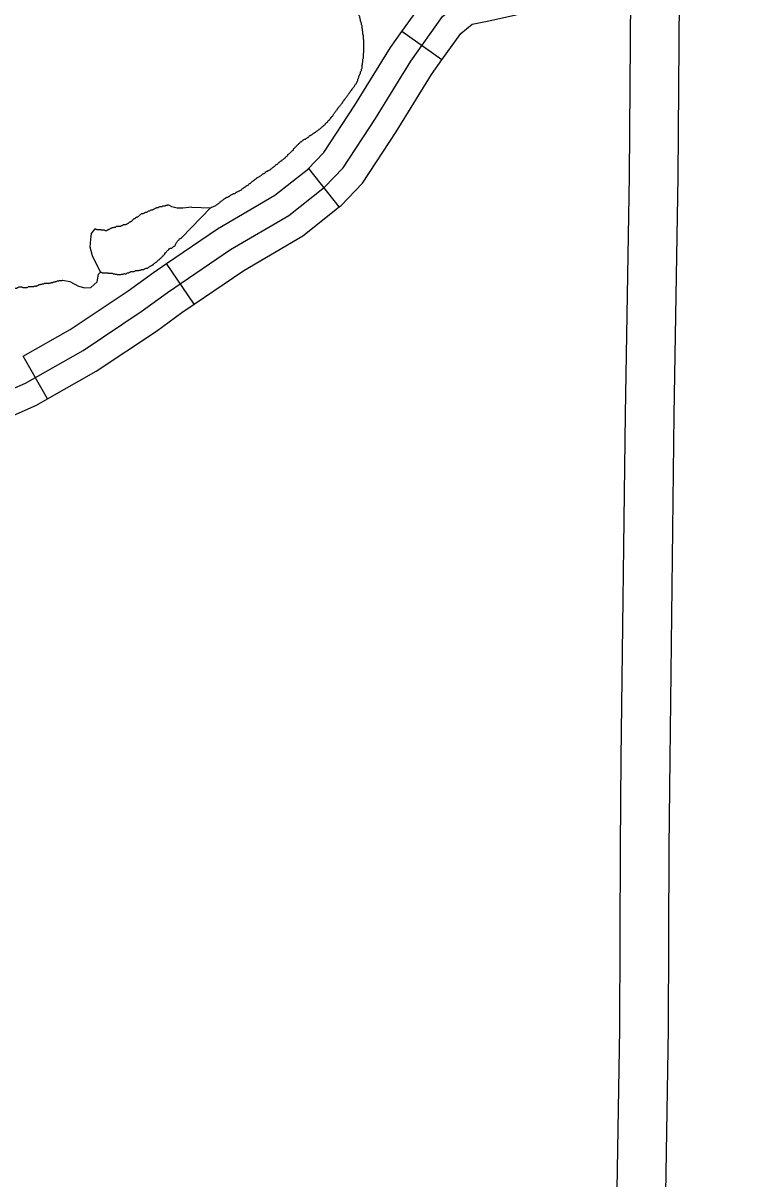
# Model space of a CAD drawing. Extents: x 813775 to 1157140, y 1757555 to 1979907.
# Drawn here: x 1014988 to 1019404, y 1854086 to 1861143 of the extents above; entities that cross this region are included whole.
import ezdxf

# ---------------------------------------------------------------- set-up
doc = ezdxf.new("R2010")
doc.units = 0
for name, color, linetype in [('Level 32', 7, 'Continuous'), ('Level 35', 7, 'Continuous'), ('Level 40', 7, 'Continuous'), ('Level 46', 7, 'Continuous')]:
    doc.layers.add(name, color=color, linetype=linetype)

msp = doc.modelspace()

# ---------------------------------------------------------------- linework, layer by layer
at = {"layer": 'Level 32'}
for p, q in [((1017543.7, 1860918.6), (1017298.9, 1861092)), ((1016917.1, 1860020.8), (1016730.3, 1860255.5)), ((1016032, 1859427.6), (1015863.3, 1859675.7)), ((1015136.3, 1858847.9), (1014987.7, 1859108.5))]:
    msp.add_line(p, q, dxfattribs=at)
for points in [[(1015868.9, 1859498.1), (1016254, 1859760), (1016609.3, 1859967.5), (1016826.5, 1860140.4), (1016940.1, 1860259), (1017137.5, 1860560.4), (1017354.7, 1860911.2), (1017547.2, 1861182.9), (1017660.7, 1861276.8), (1017808.8, 1861306.4), (1018277.7, 1861410.2), (1018475.1, 1861489.2), (1018677.5, 1861632.5), (1018791, 1861751.1), (1018978.6, 1862003.1), (1019240.2, 1862420.1)], [(1017298.9, 1861092), (1017436.3, 1861285.8), (1017594.2, 1861416.5), (1017777.9, 1861453.2), (1018233.3, 1861554), (1018277.4, 1861571.6)], [(1017543.7, 1860918.6), (1017658.1, 1861080), (1017727.2, 1861137.1), (1017839.7, 1861159.7), (1018322.1, 1861266.4), (1018388.9, 1861293.1)], [(1016725.2, 1860251.4), (1016822.2, 1860352.7), (1017011, 1860641), (1017229.6, 1860994.1), (1017298.9, 1861092)], [(1016917.1, 1860020.8), (1016927.9, 1860029.4), (1017058, 1860165.2), (1017264, 1860479.8), (1017479.8, 1860828.3), (1017543.7, 1860918.6)], [(1015863.3, 1859675.7), (1016173.9, 1859886.9), (1016524.4, 1860091.6), (1016730.3, 1860255.5)], [(1016032, 1859427.6), (1016334, 1859633), (1016694.3, 1859843.4), (1016917.1, 1860020.8)], [(1014987.7, 1859108.5), (1015274.9, 1859272.3), (1015628.9, 1859508.6), (1015782.5, 1859620.7), (1015863.3, 1859675.7)], [(1013044.8, 1858702.9), (1013454.9, 1858658.3), (1013869.4, 1858631.5), (1014128, 1858627), (1014310.7, 1858667.2), (1014685.1, 1858805.5), (1015001.6, 1858943.8), (1015353.8, 1859144.6), (1015714.8, 1859385.6), (1015868.9, 1859498.1)], [(1015136.3, 1858847.9), (1015432.6, 1859016.9), (1015800.7, 1859262.5), (1015955.4, 1859375.5), (1016032, 1859427.6)], [(1014070.5, 1858478), (1014143, 1858476.7), (1014353, 1858522.9), (1014741.2, 1858666.3), (1015069, 1858809.6), (1015136.3, 1858847.9)]]:
    msp.add_lwpolyline(points, dxfattribs=at)
at = {"layer": 'Level 35'}
for points in [[(1015956.9, 1859834.7), (1016130.5, 1860014.8)], [(1016016.4, 1860019.8), (1016130.5, 1860014.8)], [(1015459.3, 1859621.2), (1015411, 1859721.2), (1015397.1, 1859774.2), (1015399.9, 1859824.5), (1015405.5, 1859857.9), (1015427.8, 1859885.9)], [(1015230.9, 1859573.8), (1015272.4, 1859565.4), (1015325.4, 1859537.5), (1015364.4, 1859526.3), (1015400.7, 1859529.1), (1015439.7, 1859562.6), (1015448.1, 1859610.1)]]:
    msp.add_lwpolyline(points, dxfattribs=at)
for points in [[(1017036.3, 1860811.7), (1017036.3, 1860817.3), (1017039.1, 1860822.8), (1017041.9, 1860828.4), (1017044.7, 1860834), (1017047.5, 1860839.6), (1017047.5, 1860845.2), (1017050.3, 1860850.8), (1017053, 1860856.3), (1017053, 1860861.9), (1017055.8, 1860867.5), (1017055.8, 1860873.1), (1017055.8, 1860878.7), (1017055.8, 1860884.2), (1017058.6, 1860889.8), (1017058.6, 1860895.4), (1017058.6, 1860901), (1017061.4, 1860906.6), (1017061.4, 1860912.2), (1017061.4, 1860917.7), (1017061.4, 1860923.3), (1017064.2, 1860928.9), (1017064.2, 1860934.5), (1017064.2, 1860940.1), (1017064.2, 1860945.6), (1017064.2, 1860951.2), (1017064.2, 1860956.8), (1017067, 1860962.4), (1017067, 1860968), (1017067, 1860973.6), (1017067, 1860979.1), (1017067, 1860984.7), (1017067, 1860990.3), (1017067, 1860995.9), (1017067, 1861001.5), (1017067, 1861007.1), (1017067, 1861012.6), (1017067, 1861018.2), (1017067, 1861023.8), (1017067, 1861029.4), (1017067, 1861035), (1017067, 1861040.5), (1017064.2, 1861046.1), (1017064.2, 1861051.7), (1017064.2, 1861057.3), (1017064.2, 1861062.9), (1017064.2, 1861068.5), (1017061.4, 1861074), (1017061.4, 1861079.6), (1017061.4, 1861085.2), (1017061.4, 1861090.8), (1017058.6, 1861096.4), (1017058.6, 1861101.9), (1017058.6, 1861107.5), (1017055.8, 1861113.1), (1017055.8, 1861121.5), (1017055.8, 1861127.1), (1017053, 1861132.6), (1017053, 1861138.2), (1017050.3, 1861143.8), (1017050.3, 1861149.4), (1017047.5, 1861155), (1017047.5, 1861160.6), (1017044.7, 1861166.1), (1017044.7, 1861171.7), (1017041.9, 1861177.3), (1017041.9, 1861182.9), (1017039.1, 1861188.5), (1017036.3, 1861194.1), (1017036.3, 1861199.6), (1017033.5, 1861205.2), (1017030.7, 1861210.8), (1017027.9, 1861216.4), (1017025.2, 1861222), (1017025.2, 1861227.5), (1017022.4, 1861233.1), (1017019.6, 1861238.7), (1017016.8, 1861244.3), (1017016.8, 1861249.9), (1017011.2, 1861255.5), (1017011.2, 1861261), (1017008.4, 1861266.6), (1017005.6, 1861272.2), (1017002.8, 1861277.8), (1017000, 1861283.4), (1016997.3, 1861289), (1016994.5, 1861294.5), (1016991.7, 1861300.1), (1016986.1, 1861305.7), (1016983.3, 1861311.3), (1016980.5, 1861316.9)], [(1016631.8, 1860365.1), (1016637.4, 1860367.9), (1016637.4, 1860373.5), (1016643, 1860379.1), (1016648.5, 1860384.6), (1016654.1, 1860390.2), (1016659.7, 1860395.8), (1016665.3, 1860401.4), (1016670.9, 1860407), (1016676.4, 1860412.5), (1016682, 1860418.1), (1016687.6, 1860420.9), (1016693.2, 1860426.5), (1016698.8, 1860429.3), (1016704.3, 1860434.9), (1016709.9, 1860434.9), (1016715.5, 1860437.7), (1016721.1, 1860443.3), (1016726.7, 1860446), (1016732.2, 1860448.8), (1016735, 1860454.4), (1016740.6, 1860457.2), (1016746.2, 1860460), (1016751.8, 1860462.8), (1016757.3, 1860468.4), (1016762.9, 1860471.2), (1016768.5, 1860474), (1016774.1, 1860479.5), (1016779.7, 1860482.3), (1016785.2, 1860487.9), (1016790.8, 1860490.7), (1016796.4, 1860496.3), (1016802, 1860499.1), (1016807.6, 1860504.7), (1016813.1, 1860510.2), (1016818.7, 1860513), (1016821.5, 1860518.6), (1016827.1, 1860521.4), (1016832.7, 1860527), (1016835.5, 1860532.6), (1016841, 1860535.4), (1016846.6, 1860540.9), (1016849.4, 1860546.5), (1016855, 1860549.3), (1016857.8, 1860554.9), (1016863.3, 1860560.5), (1016866.1, 1860566.1), (1016871.7, 1860571.6), (1016877.3, 1860577.2), (1016880.1, 1860582.8), (1016882.9, 1860588.4), (1016888.5, 1860594), (1016891.2, 1860599.6), (1016896.8, 1860605.1), (1016899.6, 1860610.7), (1016905.2, 1860616.3), (1016908, 1860621.9), (1016913.6, 1860627.5), (1016916.4, 1860633), (1016921.9, 1860638.6), (1016927.5, 1860644.2), (1016930.3, 1860649.8), (1016935.9, 1860655.4), (1016938.7, 1860661), (1016941.5, 1860666.5), (1016947, 1860672.1), (1016949.8, 1860677.7), (1016955.4, 1860683.3), (1016958.2, 1860688.9), (1016963.8, 1860694.4), (1016966.6, 1860700), (1016972.1, 1860705.6), (1016974.9, 1860711.2), (1016980.5, 1860716.8), (1016983.3, 1860722.4), (1016986.1, 1860727.9), (1016991.7, 1860733.5), (1016994.5, 1860739.1), (1017000, 1860744.7), (1017002.8, 1860750.3), (1017008.4, 1860755.9), (1017011.2, 1860761.4), (1017014, 1860767), (1017019.6, 1860772.6), (1017022.4, 1860778.2), (1017025.2, 1860783.8), (1017027.9, 1860789.3), (1017030.7, 1860794.9), (1017030.7, 1860800.5), (1017033.5, 1860806.1), (1017036.3, 1860811.7)], [(1016130.5, 1860014.8), (1016160.3, 1860027.4), (1016165.9, 1860030.2), (1016171.5, 1860035.8), (1016177.1, 1860038.5), (1016182.7, 1860044.1), (1016188.2, 1860046.9), (1016191, 1860052.5), (1016196.6, 1860055.3), (1016202.2, 1860060.9), (1016207.8, 1860063.7), (1016213.3, 1860069.2), (1016218.9, 1860072), (1016224.5, 1860074.8), (1016230.1, 1860080.4), (1016235.7, 1860080.4), (1016241.2, 1860083.2), (1016246.8, 1860086), (1016252.4, 1860091.6), (1016258, 1860094.4), (1016263.6, 1860097.2), (1016269.1, 1860099.9), (1016274.7, 1860102.7), (1016280.3, 1860102.7), (1016285.9, 1860108.3), (1016291.5, 1860111.1), (1016297, 1860113.9), (1016302.6, 1860116.7), (1016308.2, 1860119.5), (1016313.8, 1860122.3), (1016319.4, 1860125.1), (1016324.9, 1860130.7), (1016330.5, 1860133.4), (1016336.1, 1860139), (1016341.7, 1860141.8), (1016347.3, 1860147.4), (1016352.8, 1860150.2), (1016358.4, 1860153), (1016364, 1860155.8), (1016366.8, 1860161.4), (1016372.4, 1860164.1), (1016377.9, 1860166.9), (1016380.7, 1860172.5), (1016386.3, 1860175.3), (1016391.9, 1860180.9), (1016397.5, 1860183.7), (1016403, 1860189.3), (1016408.6, 1860192.1), (1016414.2, 1860197.6), (1016419.8, 1860200.4), (1016425.4, 1860203.2), (1016430.9, 1860206), (1016436.5, 1860211.6), (1016442.1, 1860214.4), (1016447.7, 1860220), (1016453.3, 1860222.8), (1016458.8, 1860225.5), (1016464.4, 1860228.3), (1016467.2, 1860233.9), (1016472.8, 1860236.7), (1016478.4, 1860239.5), (1016484, 1860242.3), (1016489.5, 1860245.1), (1016495.1, 1860247.9), (1016500.7, 1860250.7), (1016503.5, 1860256.2), (1016509.1, 1860259), (1016514.6, 1860264.6), (1016520.2, 1860267.4), (1016525.8, 1860273), (1016531.4, 1860278.6), (1016537, 1860281.4), (1016542.5, 1860284.2), (1016545.3, 1860289.7), (1016550.9, 1860292.5), (1016556.5, 1860298.1), (1016562.1, 1860300.9), (1016567.6, 1860303.7), (1016570.4, 1860309.3), (1016576, 1860312.1), (1016581.6, 1860317.7), (1016587.2, 1860320.4), (1016590, 1860326), (1016595.5, 1860328.8), (1016601.1, 1860334.4), (1016603.9, 1860340), (1016609.5, 1860345.6), (1016615.1, 1860348.4), (1016620.6, 1860353.9), (1016626.2, 1860359.5), (1016631.8, 1860365.1)], [(1016016.4, 1860019.8), (1015880.5, 1860028.7), (1015874.9, 1860031.5), (1015869.4, 1860031.5), (1015863.8, 1860028.7), (1015858.2, 1860028.7), (1015852.6, 1860025.9), (1015847, 1860025.9), (1015841.5, 1860025.9), (1015835.9, 1860023.1), (1015830.3, 1860020.3), (1015824.7, 1860020.3), (1015819.1, 1860020.3), (1015813.6, 1860017.5), (1015808, 1860014.8), (1015802.4, 1860014.8), (1015796.8, 1860012), (1015791.2, 1860009.2), (1015785.7, 1860006.4), (1015780.1, 1860003.6), (1015774.5, 1860000.8), (1015768.9, 1860000.8), (1015763.4, 1859998), (1015757.8, 1859995.2), (1015752.2, 1859995.2), (1015746.6, 1859989.6), (1015741, 1859986.8), (1015735.5, 1859986.8), (1015729.9, 1859984.1), (1015724.3, 1859981.3), (1015718.7, 1859978.5), (1015713.1, 1859978.5), (1015707.6, 1859975.7), (1015702, 1859972.9), (1015696.4, 1859967.3), (1015690.8, 1859961.7), (1015685.2, 1859958.9), (1015679.7, 1859956.1), (1015674.1, 1859953.4), (1015668.5, 1859947.8), (1015662.9, 1859947.8), (1015660.1, 1859942.2), (1015654.6, 1859939.4), (1015651.8, 1859933.8), (1015646.2, 1859931), (1015640.6, 1859928.2), (1015635, 1859925.4), (1015629.4, 1859919.9), (1015623.9, 1859917.1), (1015618.3, 1859914.3), (1015612.7, 1859911.5)], [(1015612.7, 1859911.5), (1015607.1, 1859911.5), (1015601.6, 1859911.5), (1015596, 1859908.7), (1015590.4, 1859905.9), (1015584.8, 1859903.1), (1015579.2, 1859900.3), (1015573.7, 1859900.3), (1015568.1, 1859900.3), (1015562.5, 1859900.3), (1015556.9, 1859900.3), (1015551.3, 1859897.5), (1015545.8, 1859894.7), (1015540.2, 1859894.7), (1015534.6, 1859891.9), (1015529, 1859891.9), (1015523.4, 1859889.2), (1015517.9, 1859886.4), (1015512.3, 1859883.6), (1015506.7, 1859880.8), (1015501.1, 1859878), (1015495.5, 1859875.2), (1015490, 1859875.2), (1015484.4, 1859878), (1015478.8, 1859878), (1015473.2, 1859878), (1015467.6, 1859878), (1015462.1, 1859880.8), (1015456.5, 1859880.8), (1015450.9, 1859880.8), (1015445.3, 1859880.8), (1015439.7, 1859880.8), (1015427.8, 1859885.9)], [(1015448.1, 1859610.1), (1015459.3, 1859621.2), (1015464.9, 1859621.2), (1015470.4, 1859618.4), (1015476, 1859618.4), (1015481.6, 1859618.4), (1015487.2, 1859618.4), (1015492.8, 1859618.4), (1015498.3, 1859618.4), (1015503.9, 1859618.4), (1015509.5, 1859615.6), (1015515.1, 1859615.6), (1015520.6, 1859615.6), (1015526.2, 1859615.6), (1015531.8, 1859615.6), (1015537.4, 1859612.8), (1015543, 1859612.8), (1015548.5, 1859610.1), (1015554.1, 1859610.1), (1015559.7, 1859610.1), (1015565.3, 1859607.3), (1015570.9, 1859607.3), (1015576.4, 1859607.3), (1015582, 1859607.3), (1015587.6, 1859610.1), (1015593.2, 1859610.1), (1015598.8, 1859610.1), (1015604.3, 1859612.8), (1015609.9, 1859612.8), (1015615.5, 1859612.8), (1015621.1, 1859615.6), (1015626.7, 1859618.4), (1015632.2, 1859618.4), (1015637.8, 1859621.2), (1015643.4, 1859624), (1015649, 1859626.8), (1015654.6, 1859626.8), (1015660.1, 1859626.8), (1015665.7, 1859626.8), (1015671.3, 1859629.6), (1015676.9, 1859632.4), (1015682.5, 1859632.4), (1015688, 1859632.4), (1015693.6, 1859632.4), (1015699.2, 1859635.2), (1015704.8, 1859635.2), (1015710.3, 1859638), (1015715.9, 1859638), (1015721.5, 1859638), (1015727.1, 1859640.8), (1015732.7, 1859643.5), (1015738.2, 1859646.3), (1015743.8, 1859646.3), (1015749.4, 1859649.1), (1015755, 1859651.9), (1015760.6, 1859657.5), (1015766.1, 1859660.3), (1015771.7, 1859663.1), (1015777.3, 1859665.9), (1015782.9, 1859668.7), (1015785.7, 1859674.2), (1015791.2, 1859677), (1015796.8, 1859682.6), (1015802.4, 1859685.4), (1015808, 1859691), (1015813.6, 1859696.6), (1015819.1, 1859699.4), (1015824.7, 1859704.9), (1015830.3, 1859710.5), (1015835.9, 1859716.1), (1015841.5, 1859721.7), (1015844.3, 1859727.3), (1015849.8, 1859730.1), (1015852.6, 1859735.6), (1015855.4, 1859741.2), (1015861, 1859744), (1015863.8, 1859749.6), (1015869.4, 1859755.2), (1015874.9, 1859758), (1015877.7, 1859763.6), (1015883.3, 1859766.4), (1015888.9, 1859769.1), (1015894.5, 1859769.1), (1015900, 1859771.9), (1015902.8, 1859777.5), (1015908.4, 1859780.3), (1015914, 1859783.1), (1015916.8, 1859788.7), (1015919.6, 1859794.3), (1015922.4, 1859799.8), (1015925.2, 1859805.4)], [(1015925.2, 1859805.4), (1015930.7, 1859811), (1015933.5, 1859816.6), (1015939.1, 1859819.4), (1015941.9, 1859825), (1015947.5, 1859827.8), (1015953.1, 1859830.5), (1015956.9, 1859834.7)], [(1014734, 1859562.6), (1014739.5, 1859562.6), (1014745.1, 1859562.6), (1014750.7, 1859562.6), (1014756.3, 1859562.6), (1014761.9, 1859562.6), (1014767.4, 1859562.6), (1014773, 1859562.6), (1014778.6, 1859565.4), (1014784.2, 1859565.4), (1014789.7, 1859565.4), (1014795.3, 1859565.4), (1014800.9, 1859565.4), (1014806.5, 1859565.4), (1014812.1, 1859565.4), (1014817.6, 1859568.2), (1014823.2, 1859568.2), (1014828.8, 1859568.2), (1014834.4, 1859568.2), (1014840, 1859568.2), (1014845.5, 1859568.2), (1014851.1, 1859568.2), (1014856.7, 1859568.2), (1014862.3, 1859565.4), (1014867.9, 1859565.4), (1014873.4, 1859565.4), (1014876.2, 1859559.8), (1014881.8, 1859557), (1014884.6, 1859551.4), (1014890.2, 1859551.4), (1014893, 1859545.9), (1014895.8, 1859540.3), (1014901.3, 1859537.5), (1014906.9, 1859534.7), (1014912.5, 1859531.9), (1014918.1, 1859531.9), (1014923.7, 1859526.3), (1014929.2, 1859523.5), (1014934.8, 1859523.5), (1014940.4, 1859523.5), (1014946, 1859523.5), (1014951.5, 1859526.3), (1014957.1, 1859529.1), (1014962.7, 1859531.9), (1014968.3, 1859531.9), (1014973.9, 1859531.9), (1014979.4, 1859531.9), (1014985, 1859529.1), (1014990.6, 1859529.1), (1014996.2, 1859529.1), (1015001.8, 1859529.1), (1015007.3, 1859529.1), (1015012.9, 1859529.1), (1015018.5, 1859531.9), (1015024.1, 1859534.7), (1015029.7, 1859534.7), (1015035.2, 1859534.7), (1015040.8, 1859534.7), (1015046.4, 1859534.7), (1015052, 1859534.7), (1015057.6, 1859537.5), (1015063.1, 1859537.5), (1015068.7, 1859537.5), (1015074.3, 1859540.3), (1015079.9, 1859543.1), (1015085.5, 1859545.9), (1015091, 1859545.9), (1015096.6, 1859548.6), (1015102.2, 1859548.6), (1015107.8, 1859551.4), (1015113.4, 1859551.4), (1015118.9, 1859554.2), (1015124.5, 1859554.2), (1015130.1, 1859554.2), (1015135.7, 1859554.2), (1015141.2, 1859554.2), (1015146.8, 1859554.2), (1015152.4, 1859557), (1015158, 1859557), (1015163.6, 1859559.8), (1015169.1, 1859559.8), (1015174.7, 1859562.6), (1015180.3, 1859562.6), (1015185.9, 1859565.4), (1015191.5, 1859565.4), (1015197, 1859568.2), (1015202.6, 1859568.2), (1015208.2, 1859571), (1015213.8, 1859571), (1015219.4, 1859571), (1015224.9, 1859571)], [(1015224.9, 1859571), (1015230.5, 1859573.8), (1015230.9, 1859573.8)]]:
    msp.add_spline(points, degree=3, dxfattribs=at)
at = {"layer": 'Level 46'}
for points in [[(1018694.2, 1861307.8), (1018685.5, 1860208.3), (1018660.8, 1858756), (1018636.1, 1856654.6), (1018631.2, 1856110.9)], [(1018931.2, 1856108.2), (1018936.1, 1856651.5), (1018960.8, 1858751.7), (1018985.5, 1860204.6), (1018994.1, 1861293.5)], [(1018631.2, 1856110.3), (1018626.2, 1855002.5), (1018601.8, 1853531.4), (1018595.4, 1853502.4), (1018565, 1853473.7), (1018151, 1853301.4)], [(1018266.2, 1853024.5), (1018730.8, 1853217.8), (1018868.2, 1853347.3), (1018901.3, 1853496.1), (1018926.2, 1854999.3), (1018931.2, 1856108.9)]]:
    msp.add_lwpolyline(points, dxfattribs=at)

# ---------------------------------------------------------------- texts
at = {"layer": 'Level 40'}
msp.add_text('UNION PACIFIC RR.', height=844.798, rotation=40.01899, dxfattribs=at).set_placement((1016775.9, 1849641.9))

doc.saveas('drawing.dxf')
